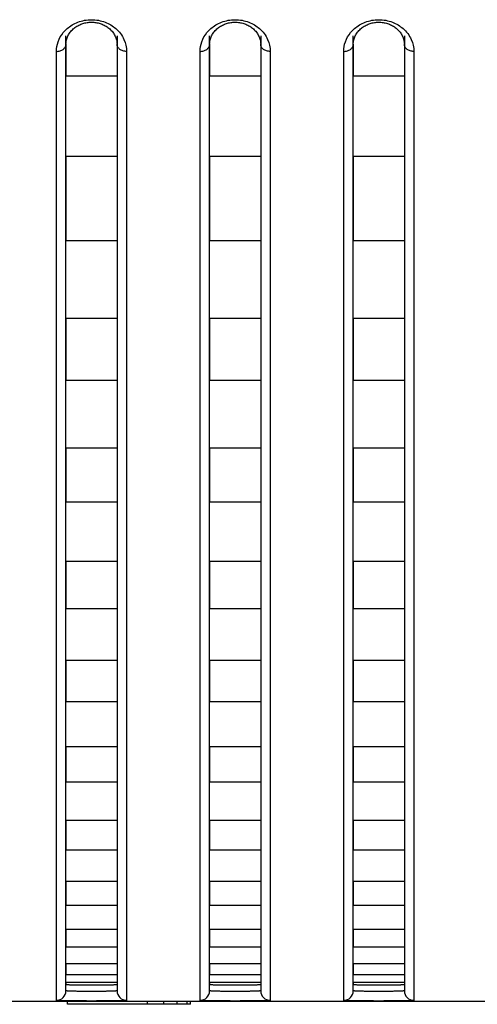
# Model space of a CAD drawing. Header units: millimetres. Extents: x -6054 to 364, y -1866 to 3094.
# Tile 276 of 360: x -3970 to -3955, y 1484 to 1515. Entities that reach past the tile are written whole.
import ezdxf

# ---------------------------------------------------------------- set-up
doc = ezdxf.new("R2010")
doc.units = ezdxf.units.MM
doc.header["$LTSCALE"] = 65.395
doc.layers.get('0').update_dxf_attribs({"linetype": 'CONTINUOUS'})

msp = doc.modelspace()

# ---------------------------------------------------------------- linework, layer by layer
at = {"linetype": 'Continuous'}
for p, q in [((-3968.223, 1484.478), (-3968.223, 1514.359)), ((-3966.623, 1514.359), (-3966.623, 1484.478)), ((-3963.723, 1484.478), (-3963.723, 1514.359)), ((-3962.123, 1514.359), (-3962.123, 1484.478)), ((-3959.223, 1484.478), (-3959.223, 1514.359)), ((-3957.623, 1514.359), (-3957.623, 1484.478)), ((-3968.523, 1484.178), (-3968.523, 1513.867)), ((-3968.223, 1514.091), (-3968.223, 1513.095)), ((-3968.223, 1514.091), (-3968.223, 1513.095)), ((-3966.623, 1514.091), (-3966.623, 1513.095)), ((-3966.623, 1514.091), (-3966.623, 1513.095)), ((-3966.323, 1513.867), (-3966.323, 1484.178)), ((-3964.023, 1484.178), (-3964.023, 1513.867)), ((-3963.723, 1514.091), (-3963.723, 1513.095)), ((-3963.723, 1514.091), (-3963.723, 1513.095)), ((-3962.123, 1514.091), (-3962.123, 1513.095)), ((-3962.123, 1514.091), (-3962.123, 1513.095)), ((-3961.823, 1513.867), (-3961.823, 1484.178)), ((-3959.523, 1484.178), (-3959.523, 1513.867)), ((-3959.223, 1514.091), (-3959.223, 1513.095)), ((-3959.223, 1514.091), (-3959.223, 1513.095)), ((-3957.623, 1514.091), (-3957.623, 1513.095)), ((-3957.623, 1514.091), (-3957.623, 1513.095)), ((-3957.323, 1513.867), (-3957.323, 1484.178)), ((-3966.623, 1513.095), (-3968.223, 1513.095)), ((-3966.623, 1513.095), (-3968.223, 1513.095)), ((-3962.123, 1513.095), (-3963.723, 1513.095)), ((-3962.123, 1513.095), (-3963.723, 1513.095)), ((-3957.623, 1513.095), (-3959.223, 1513.095)), ((-3957.623, 1513.095), (-3959.223, 1513.095)), ((-3968.223, 1510.583), (-3968.223, 1507.945)), ((-3968.223, 1510.583), (-3968.223, 1507.945)), ((-3966.623, 1510.583), (-3968.223, 1510.583)), ((-3966.623, 1510.583), (-3968.223, 1510.583)), ((-3966.623, 1510.583), (-3966.623, 1507.945)), ((-3966.623, 1510.583), (-3966.623, 1507.945)), ((-3963.723, 1510.583), (-3963.723, 1507.945)), ((-3963.723, 1510.583), (-3963.723, 1507.945)), ((-3962.123, 1510.583), (-3963.723, 1510.583)), ((-3962.123, 1510.583), (-3963.723, 1510.583)), ((-3962.123, 1510.583), (-3962.123, 1507.945)), ((-3962.123, 1510.583), (-3962.123, 1507.945)), ((-3959.223, 1510.583), (-3959.223, 1507.945)), ((-3959.223, 1510.583), (-3959.223, 1507.945)), ((-3957.623, 1510.583), (-3959.223, 1510.583)), ((-3957.623, 1510.583), (-3959.223, 1510.583)), ((-3957.623, 1510.583), (-3957.623, 1507.945)), ((-3957.623, 1510.583), (-3957.623, 1507.945)), ((-3966.623, 1507.945), (-3968.223, 1507.945)), ((-3966.623, 1507.945), (-3968.223, 1507.945)), ((-3962.123, 1507.945), (-3963.723, 1507.945)), ((-3962.123, 1507.945), (-3963.723, 1507.945)), ((-3957.623, 1507.945), (-3959.223, 1507.945)), ((-3957.623, 1507.945), (-3959.223, 1507.945)), ((-3968.223, 1505.516), (-3968.223, 1503.576)), ((-3968.223, 1505.516), (-3968.223, 1503.576)), ((-3966.623, 1505.516), (-3968.223, 1505.516)), ((-3966.623, 1505.516), (-3968.223, 1505.516)), ((-3966.623, 1505.516), (-3966.623, 1503.576)), ((-3966.623, 1505.516), (-3966.623, 1503.576)), ((-3963.723, 1505.516), (-3963.723, 1503.576)), ((-3963.723, 1505.516), (-3963.723, 1503.576)), ((-3962.123, 1505.516), (-3963.723, 1505.516)), ((-3962.123, 1505.516), (-3963.723, 1505.516)), ((-3962.123, 1505.516), (-3962.123, 1503.576)), ((-3962.123, 1505.516), (-3962.123, 1503.576)), ((-3959.223, 1505.516), (-3959.223, 1503.576)), ((-3959.223, 1505.516), (-3959.223, 1503.576)), ((-3957.623, 1505.516), (-3959.223, 1505.516)), ((-3957.623, 1505.516), (-3959.223, 1505.516)), ((-3957.623, 1505.516), (-3957.623, 1503.576)), ((-3957.623, 1505.516), (-3957.623, 1503.576)), ((-3966.623, 1503.576), (-3968.223, 1503.576)), ((-3966.623, 1503.576), (-3968.223, 1503.576)), ((-3962.123, 1503.576), (-3963.723, 1503.576)), ((-3962.123, 1503.576), (-3963.723, 1503.576)), ((-3957.623, 1503.576), (-3959.223, 1503.576)), ((-3957.623, 1503.576), (-3959.223, 1503.576)), ((-3968.223, 1501.459), (-3968.223, 1499.762)), ((-3968.223, 1501.459), (-3968.223, 1499.762)), ((-3966.623, 1501.459), (-3968.223, 1501.459)), ((-3966.623, 1501.459), (-3968.223, 1501.459)), ((-3966.623, 1501.459), (-3966.623, 1499.762)), ((-3966.623, 1501.459), (-3966.623, 1499.762)), ((-3963.723, 1501.459), (-3963.723, 1499.762)), ((-3963.723, 1501.459), (-3963.723, 1499.762)), ((-3962.123, 1501.459), (-3963.723, 1501.459)), ((-3962.123, 1501.459), (-3963.723, 1501.459)), ((-3962.123, 1501.459), (-3962.123, 1499.762)), ((-3962.123, 1501.459), (-3962.123, 1499.762)), ((-3959.223, 1501.459), (-3959.223, 1499.762)), ((-3959.223, 1501.459), (-3959.223, 1499.762)), ((-3957.623, 1501.459), (-3959.223, 1501.459)), ((-3957.623, 1501.459), (-3959.223, 1501.459)), ((-3957.623, 1501.459), (-3957.623, 1499.762)), ((-3957.623, 1501.459), (-3957.623, 1499.762)), ((-3966.623, 1499.762), (-3968.223, 1499.762)), ((-3966.623, 1499.762), (-3968.223, 1499.762)), ((-3962.123, 1499.762), (-3963.723, 1499.762)), ((-3962.123, 1499.762), (-3963.723, 1499.762)), ((-3957.623, 1499.762), (-3959.223, 1499.762)), ((-3957.623, 1499.762), (-3959.223, 1499.762)), ((-3968.223, 1497.91), (-3968.223, 1496.425)), ((-3968.223, 1497.91), (-3968.223, 1496.425)), ((-3966.623, 1497.91), (-3968.223, 1497.91)), ((-3966.623, 1497.91), (-3968.223, 1497.91)), ((-3966.623, 1497.91), (-3966.623, 1496.425)), ((-3966.623, 1497.91), (-3966.623, 1496.425)), ((-3963.723, 1497.91), (-3963.723, 1496.425)), ((-3963.723, 1497.91), (-3963.723, 1496.425)), ((-3962.123, 1497.91), (-3963.723, 1497.91)), ((-3962.123, 1497.91), (-3963.723, 1497.91)), ((-3962.123, 1497.91), (-3962.123, 1496.425)), ((-3962.123, 1497.91), (-3962.123, 1496.425)), ((-3959.223, 1497.91), (-3959.223, 1496.425)), ((-3959.223, 1497.91), (-3959.223, 1496.425)), ((-3957.623, 1497.91), (-3959.223, 1497.91)), ((-3957.623, 1497.91), (-3959.223, 1497.91)), ((-3957.623, 1497.91), (-3957.623, 1496.425)), ((-3957.623, 1497.91), (-3957.623, 1496.425)), ((-3966.623, 1496.425), (-3968.223, 1496.425)), ((-3966.623, 1496.425), (-3968.223, 1496.425)), ((-3962.123, 1496.425), (-3963.723, 1496.425)), ((-3962.123, 1496.425), (-3963.723, 1496.425)), ((-3957.623, 1496.425), (-3959.223, 1496.425)), ((-3957.623, 1496.425), (-3959.223, 1496.425)), ((-3968.223, 1494.806), (-3968.223, 1493.513)), ((-3968.223, 1494.806), (-3968.223, 1493.513)), ((-3966.623, 1494.806), (-3968.223, 1494.806)), ((-3966.623, 1494.806), (-3968.223, 1494.806)), ((-3966.623, 1494.806), (-3966.623, 1493.513)), ((-3966.623, 1494.806), (-3966.623, 1493.513)), ((-3963.723, 1494.806), (-3963.723, 1493.513)), ((-3963.723, 1494.806), (-3963.723, 1493.513)), ((-3962.123, 1494.806), (-3963.723, 1494.806)), ((-3962.123, 1494.806), (-3963.723, 1494.806)), ((-3962.123, 1494.806), (-3962.123, 1493.513)), ((-3962.123, 1494.806), (-3962.123, 1493.513)), ((-3959.223, 1494.806), (-3959.223, 1493.513)), ((-3959.223, 1494.806), (-3959.223, 1493.513)), ((-3957.623, 1494.806), (-3959.223, 1494.806)), ((-3957.623, 1494.806), (-3959.223, 1494.806)), ((-3957.623, 1494.806), (-3957.623, 1493.513)), ((-3957.623, 1494.806), (-3957.623, 1493.513)), ((-3966.623, 1493.513), (-3968.223, 1493.513)), ((-3966.623, 1493.513), (-3968.223, 1493.513)), ((-3962.123, 1493.513), (-3963.723, 1493.513)), ((-3962.123, 1493.513), (-3963.723, 1493.513)), ((-3957.623, 1493.513), (-3959.223, 1493.513)), ((-3957.623, 1493.513), (-3959.223, 1493.513)), ((-3968.223, 1492.112), (-3968.223, 1491.001)), ((-3968.223, 1492.112), (-3968.223, 1491.001)), ((-3966.623, 1492.112), (-3968.223, 1492.112)), ((-3966.623, 1492.112), (-3968.223, 1492.112)), ((-3966.623, 1492.112), (-3966.623, 1491.001)), ((-3966.623, 1492.112), (-3966.623, 1491.001)), ((-3963.723, 1492.112), (-3963.723, 1491.001)), ((-3963.723, 1492.112), (-3963.723, 1491.001)), ((-3962.123, 1492.112), (-3963.723, 1492.112)), ((-3962.123, 1492.112), (-3963.723, 1492.112)), ((-3962.123, 1492.112), (-3962.123, 1491.001)), ((-3962.123, 1492.112), (-3962.123, 1491.001)), ((-3959.223, 1492.112), (-3959.223, 1491.001)), ((-3959.223, 1492.112), (-3959.223, 1491.001)), ((-3957.623, 1492.112), (-3959.223, 1492.112)), ((-3957.623, 1492.112), (-3959.223, 1492.112)), ((-3957.623, 1492.112), (-3957.623, 1491.001)), ((-3957.623, 1492.112), (-3957.623, 1491.001)), ((-3966.623, 1491.001), (-3968.223, 1491.001)), ((-3966.623, 1491.001), (-3968.223, 1491.001)), ((-3962.123, 1491.001), (-3963.723, 1491.001)), ((-3962.123, 1491.001), (-3963.723, 1491.001)), ((-3957.623, 1491.001), (-3959.223, 1491.001)), ((-3957.623, 1491.001), (-3959.223, 1491.001)), ((-3968.223, 1489.808), (-3968.223, 1488.875)), ((-3968.223, 1489.808), (-3968.223, 1488.875)), ((-3966.623, 1489.808), (-3968.223, 1489.808)), ((-3966.623, 1489.808), (-3968.223, 1489.808)), ((-3966.623, 1489.808), (-3966.623, 1488.875)), ((-3966.623, 1489.808), (-3966.623, 1488.875)), ((-3963.723, 1489.808), (-3963.723, 1488.875)), ((-3963.723, 1489.808), (-3963.723, 1488.875)), ((-3962.123, 1489.808), (-3963.723, 1489.808)), ((-3962.123, 1489.808), (-3963.723, 1489.808)), ((-3962.123, 1489.808), (-3962.123, 1488.875)), ((-3962.123, 1489.808), (-3962.123, 1488.875)), ((-3959.223, 1489.808), (-3959.223, 1488.875)), ((-3959.223, 1489.808), (-3959.223, 1488.875)), ((-3957.623, 1489.808), (-3959.223, 1489.808)), ((-3957.623, 1489.808), (-3959.223, 1489.808)), ((-3957.623, 1489.808), (-3957.623, 1488.875)), ((-3957.623, 1489.808), (-3957.623, 1488.875)), ((-3966.623, 1488.875), (-3968.223, 1488.875)), ((-3966.623, 1488.875), (-3968.223, 1488.875)), ((-3962.123, 1488.875), (-3963.723, 1488.875)), ((-3962.123, 1488.875), (-3963.723, 1488.875)), ((-3957.623, 1488.875), (-3959.223, 1488.875)), ((-3957.623, 1488.875), (-3959.223, 1488.875)), ((-3968.223, 1487.894), (-3968.223, 1487.148)), ((-3968.223, 1487.894), (-3968.223, 1487.148)), ((-3966.623, 1487.894), (-3968.223, 1487.894)), ((-3966.623, 1487.894), (-3968.223, 1487.894)), ((-3966.623, 1487.894), (-3966.623, 1487.148)), ((-3966.623, 1487.894), (-3966.623, 1487.148)), ((-3963.723, 1487.894), (-3963.723, 1487.148)), ((-3963.723, 1487.894), (-3963.723, 1487.148)), ((-3962.123, 1487.894), (-3963.723, 1487.894)), ((-3962.123, 1487.894), (-3963.723, 1487.894)), ((-3962.123, 1487.894), (-3962.123, 1487.148)), ((-3962.123, 1487.894), (-3962.123, 1487.148)), ((-3959.223, 1487.894), (-3959.223, 1487.148)), ((-3959.223, 1487.894), (-3959.223, 1487.148)), ((-3957.623, 1487.894), (-3959.223, 1487.894)), ((-3957.623, 1487.894), (-3959.223, 1487.894)), ((-3957.623, 1487.894), (-3957.623, 1487.148)), ((-3957.623, 1487.894), (-3957.623, 1487.148)), ((-3966.623, 1487.148), (-3968.223, 1487.148)), ((-3966.623, 1487.148), (-3968.223, 1487.148)), ((-3962.123, 1487.148), (-3963.723, 1487.148)), ((-3962.123, 1487.148), (-3963.723, 1487.148)), ((-3957.623, 1487.148), (-3959.223, 1487.148)), ((-3957.623, 1487.148), (-3959.223, 1487.148)), ((-3968.223, 1486.389), (-3968.223, 1485.837)), ((-3968.223, 1486.389), (-3968.223, 1485.837)), ((-3966.623, 1486.389), (-3968.223, 1486.389)), ((-3966.623, 1486.389), (-3968.223, 1486.389)), ((-3966.623, 1486.389), (-3966.623, 1485.837)), ((-3966.623, 1486.389), (-3966.623, 1485.837)), ((-3963.723, 1486.389), (-3963.723, 1485.837)), ((-3963.723, 1486.389), (-3963.723, 1485.837)), ((-3962.123, 1486.389), (-3963.723, 1486.389)), ((-3962.123, 1486.389), (-3963.723, 1486.389)), ((-3962.123, 1486.389), (-3962.123, 1485.837)), ((-3962.123, 1486.389), (-3962.123, 1485.837)), ((-3959.223, 1486.389), (-3959.223, 1485.837)), ((-3959.223, 1486.389), (-3959.223, 1485.837)), ((-3957.623, 1486.389), (-3959.223, 1486.389)), ((-3957.623, 1486.389), (-3959.223, 1486.389)), ((-3957.623, 1486.389), (-3957.623, 1485.837)), ((-3957.623, 1486.389), (-3957.623, 1485.837)), ((-3966.623, 1485.837), (-3968.223, 1485.837)), ((-3966.623, 1485.837), (-3968.223, 1485.837)), ((-3962.123, 1485.837), (-3963.723, 1485.837)), ((-3962.123, 1485.837), (-3963.723, 1485.837)), ((-3957.623, 1485.837), (-3959.223, 1485.837)), ((-3957.623, 1485.837), (-3959.223, 1485.837)), ((-3968.223, 1485.315), (-3968.223, 1484.98)), ((-3968.223, 1485.315), (-3968.223, 1484.98)), ((-3966.623, 1485.315), (-3968.223, 1485.315)), ((-3966.623, 1485.315), (-3968.223, 1485.315)), ((-3966.623, 1485.315), (-3966.623, 1484.98)), ((-3966.623, 1485.315), (-3966.623, 1484.98)), ((-3963.723, 1485.315), (-3963.723, 1484.98)), ((-3963.723, 1485.315), (-3963.723, 1484.98)), ((-3962.123, 1485.315), (-3963.723, 1485.315)), ((-3962.123, 1485.315), (-3963.723, 1485.315)), ((-3962.123, 1485.315), (-3962.123, 1484.98)), ((-3962.123, 1485.315), (-3962.123, 1484.98)), ((-3959.223, 1485.315), (-3959.223, 1484.98)), ((-3959.223, 1485.315), (-3959.223, 1484.98)), ((-3957.623, 1485.315), (-3959.223, 1485.315)), ((-3957.623, 1485.315), (-3959.223, 1485.315)), ((-3957.623, 1485.315), (-3957.623, 1484.98)), ((-3957.623, 1485.315), (-3957.623, 1484.98)), ((-3966.623, 1484.98), (-3968.223, 1484.98)), ((-3966.623, 1484.98), (-3968.223, 1484.98)), ((-3962.123, 1484.98), (-3963.723, 1484.98)), ((-3962.123, 1484.98), (-3963.723, 1484.98)), ((-3957.623, 1484.98), (-3959.223, 1484.98)), ((-3957.623, 1484.98), (-3959.223, 1484.98)), ((-3968.223, 1484.731), (-3968.223, 1484.678)), ((-3968.223, 1484.731), (-3968.223, 1484.678)), ((-3966.623, 1484.731), (-3968.223, 1484.731)), ((-3966.623, 1484.731), (-3968.223, 1484.731)), ((-3966.623, 1484.731), (-3966.623, 1484.678)), ((-3966.623, 1484.731), (-3966.623, 1484.678)), ((-3963.723, 1484.731), (-3963.723, 1484.678)), ((-3963.723, 1484.731), (-3963.723, 1484.678)), ((-3962.123, 1484.731), (-3963.723, 1484.731)), ((-3962.123, 1484.731), (-3963.723, 1484.731)), ((-3962.123, 1484.731), (-3962.123, 1484.678)), ((-3962.123, 1484.731), (-3962.123, 1484.678)), ((-3959.223, 1484.731), (-3959.223, 1484.678)), ((-3959.223, 1484.731), (-3959.223, 1484.678)), ((-3957.623, 1484.731), (-3959.223, 1484.731)), ((-3957.623, 1484.731), (-3959.223, 1484.731)), ((-3957.623, 1484.731), (-3957.623, 1484.678)), ((-3957.623, 1484.731), (-3957.623, 1484.678)), ((-4432.673, 1484.154), (-3353.673, 1484.154)), ((-3968.173, 1484.054), (-3968.173, 1484.154)), ((-3964.319, 1484.054), (-3968.173, 1484.054)), ((-3965.673, 1484.054), (-3965.673, 1484.154)), ((-3965.152, 1484.054), (-3965.152, 1484.154)), ((-3964.736, 1484.054), (-3964.736, 1484.154)), ((-3964.423, 1484.054), (-3964.423, 1484.154)), ((-3964.319, 1484.054), (-3964.319, 1484.154))]:
    msp.add_line(p, q, dxfattribs=at)
for points in [[(-3968.128, 1514.412), (-3968.11, 1514.44), (-3968.09, 1514.468), (-3968.068, 1514.495), (-3968.045, 1514.521), (-3968.021, 1514.546), (-3967.995, 1514.57), (-3967.968, 1514.592), (-3967.94, 1514.614), (-3967.912, 1514.635), (-3967.882, 1514.654), (-3967.852, 1514.671), (-3967.822, 1514.687), (-3967.791, 1514.702), (-3967.76, 1514.716), (-3967.728, 1514.728), (-3967.696, 1514.739), (-3967.663, 1514.749), (-3967.63, 1514.757), (-3967.596, 1514.765), (-3967.562, 1514.771), (-3967.528, 1514.775), (-3967.493, 1514.779), (-3967.459, 1514.781), (-3967.424, 1514.782), (-3967.389, 1514.781), (-3967.355, 1514.779), (-3967.32, 1514.776), (-3967.286, 1514.771), (-3967.252, 1514.765), (-3967.219, 1514.758), (-3967.185, 1514.749), (-3967.153, 1514.74), (-3967.12, 1514.729), (-3967.089, 1514.717), (-3967.057, 1514.703), (-3967.026, 1514.688), (-3966.996, 1514.672), (-3966.966, 1514.655), (-3966.936, 1514.636), (-3966.907, 1514.615), (-3966.879, 1514.594), (-3966.853, 1514.571), (-3966.827, 1514.547), (-3966.803, 1514.522), (-3966.78, 1514.497), (-3966.758, 1514.47), (-3966.738, 1514.443), (-3966.719, 1514.415)], [(-3963.628, 1514.412), (-3963.61, 1514.44), (-3963.59, 1514.468), (-3963.568, 1514.495), (-3963.545, 1514.521), (-3963.521, 1514.546), (-3963.495, 1514.57), (-3963.468, 1514.592), (-3963.44, 1514.614), (-3963.412, 1514.635), (-3963.382, 1514.654), (-3963.352, 1514.671), (-3963.322, 1514.687), (-3963.291, 1514.702), (-3963.26, 1514.716), (-3963.228, 1514.728), (-3963.196, 1514.739), (-3963.163, 1514.749), (-3963.13, 1514.757), (-3963.096, 1514.765), (-3963.062, 1514.771), (-3963.028, 1514.775), (-3962.993, 1514.779), (-3962.959, 1514.781), (-3962.924, 1514.782), (-3962.889, 1514.781), (-3962.855, 1514.779), (-3962.82, 1514.776), (-3962.786, 1514.771), (-3962.752, 1514.765), (-3962.719, 1514.758), (-3962.685, 1514.749), (-3962.653, 1514.74), (-3962.62, 1514.729), (-3962.589, 1514.717), (-3962.557, 1514.703), (-3962.526, 1514.688), (-3962.496, 1514.672), (-3962.466, 1514.655), (-3962.436, 1514.636), (-3962.407, 1514.615), (-3962.379, 1514.594), (-3962.353, 1514.571), (-3962.327, 1514.547), (-3962.303, 1514.522), (-3962.28, 1514.497), (-3962.258, 1514.47), (-3962.238, 1514.443), (-3962.219, 1514.415)], [(-3959.128, 1514.412), (-3959.11, 1514.44), (-3959.09, 1514.468), (-3959.068, 1514.495), (-3959.045, 1514.521), (-3959.021, 1514.546), (-3958.995, 1514.57), (-3958.968, 1514.592), (-3958.94, 1514.614), (-3958.912, 1514.635), (-3958.882, 1514.654), (-3958.852, 1514.671), (-3958.822, 1514.687), (-3958.791, 1514.702), (-3958.76, 1514.716), (-3958.728, 1514.728), (-3958.696, 1514.739), (-3958.663, 1514.749), (-3958.63, 1514.757), (-3958.596, 1514.765), (-3958.562, 1514.771), (-3958.528, 1514.775), (-3958.493, 1514.779), (-3958.459, 1514.781), (-3958.424, 1514.782), (-3958.389, 1514.781), (-3958.355, 1514.779), (-3958.32, 1514.776), (-3958.286, 1514.771), (-3958.252, 1514.765), (-3958.219, 1514.758), (-3958.185, 1514.749), (-3958.153, 1514.74), (-3958.12, 1514.729), (-3958.089, 1514.717), (-3958.057, 1514.703), (-3958.026, 1514.688), (-3957.996, 1514.672), (-3957.966, 1514.655), (-3957.936, 1514.636), (-3957.907, 1514.615), (-3957.879, 1514.594), (-3957.853, 1514.571), (-3957.827, 1514.547), (-3957.803, 1514.522), (-3957.78, 1514.497), (-3957.758, 1514.47), (-3957.738, 1514.443), (-3957.719, 1514.415)], [(-3968.223, 1514.091), (-3968.223, 1514.105), (-3968.221, 1514.137), (-3968.218, 1514.169), (-3968.213, 1514.2), (-3968.206, 1514.232), (-3968.197, 1514.263)], [(-3968.197, 1514.263), (-3968.187, 1514.293), (-3968.174, 1514.324), (-3968.161, 1514.354), (-3968.145, 1514.383), (-3968.128, 1514.412)], [(-3966.719, 1514.415), (-3966.702, 1514.386), (-3966.687, 1514.357), (-3966.673, 1514.327), (-3966.661, 1514.297), (-3966.65, 1514.266)], [(-3966.65, 1514.266), (-3966.642, 1514.235), (-3966.634, 1514.204), (-3966.629, 1514.173), (-3966.625, 1514.141), (-3966.623, 1514.109), (-3966.623, 1514.091)], [(-3963.723, 1514.091), (-3963.723, 1514.105), (-3963.721, 1514.137), (-3963.718, 1514.169), (-3963.713, 1514.2), (-3963.706, 1514.232), (-3963.697, 1514.263)], [(-3963.697, 1514.263), (-3963.687, 1514.293), (-3963.674, 1514.324), (-3963.661, 1514.354), (-3963.645, 1514.383), (-3963.628, 1514.412)], [(-3962.219, 1514.415), (-3962.202, 1514.386), (-3962.187, 1514.357), (-3962.173, 1514.327), (-3962.161, 1514.297), (-3962.15, 1514.266)], [(-3962.15, 1514.266), (-3962.142, 1514.235), (-3962.134, 1514.204), (-3962.129, 1514.173), (-3962.125, 1514.141), (-3962.123, 1514.109), (-3962.123, 1514.091)], [(-3959.223, 1514.091), (-3959.223, 1514.105), (-3959.221, 1514.137), (-3959.218, 1514.169), (-3959.213, 1514.2), (-3959.206, 1514.232), (-3959.197, 1514.263)], [(-3959.197, 1514.263), (-3959.187, 1514.293), (-3959.174, 1514.324), (-3959.161, 1514.354), (-3959.145, 1514.383), (-3959.128, 1514.412)], [(-3957.719, 1514.415), (-3957.702, 1514.386), (-3957.687, 1514.357), (-3957.673, 1514.327), (-3957.661, 1514.297), (-3957.65, 1514.266)], [(-3957.65, 1514.266), (-3957.642, 1514.235), (-3957.634, 1514.204), (-3957.629, 1514.173), (-3957.625, 1514.141), (-3957.623, 1514.109), (-3957.623, 1514.091)]]:
    msp.add_lwpolyline(points, dxfattribs=at)
for centre, radius, start, end in [((-3967.498, 1513.792), 1.045, 130.984, 140.592), ((-3962.998, 1513.792), 1.045, 130.984, 140.592), ((-3958.498, 1513.792), 1.045, 130.984, 140.592), ((-3968.523, 1484.478), 0.3, 269.9896, 359.9896), ((-3966.323, 1484.478), 0.3, 180.0104, 270.0104), ((-3964.023, 1484.478), 0.3, 269.9896, 359.9896), ((-3961.823, 1484.478), 0.3, 180.0104, 270.0104), ((-3959.523, 1484.478), 0.3, 269.9896, 359.9896), ((-3957.323, 1484.478), 0.3, 180.0104, 270.0104)]:
    msp.add_arc(centre, radius, start, end, dxfattribs=at)
for points, knots in [([(-3968.184, 1514.581), (-3968.086, 1514.666), (-3967.845, 1514.81), (-3967.423, 1514.887), (-3967.001, 1514.81), (-3966.76, 1514.666), (-3966.662, 1514.581)], [0, 0, 0, 0, 0.23574, 0.500003, 0.764265, 1, 1, 1, 1]), ([(-3963.684, 1514.581), (-3963.586, 1514.666), (-3963.345, 1514.81), (-3962.923, 1514.887), (-3962.501, 1514.81), (-3962.26, 1514.666), (-3962.162, 1514.581)], [0, 0, 0, 0, 0.23574, 0.500003, 0.764265, 1, 1, 1, 1]), ([(-3959.184, 1514.581), (-3959.086, 1514.666), (-3958.845, 1514.81), (-3958.423, 1514.887), (-3958.001, 1514.81), (-3957.76, 1514.666), (-3957.662, 1514.581)], [0, 0, 0, 0, 0.23574, 0.500003, 0.764265, 1, 1, 1, 1]), ([(-3966.662, 1514.581), (-3966.556, 1514.488), (-3966.385, 1514.267), (-3966.323, 1513.995), (-3966.323, 1513.867)], [0, 0, 0, 0, 0.525823, 1, 1, 1, 1]), ([(-3962.162, 1514.581), (-3962.056, 1514.488), (-3961.885, 1514.267), (-3961.823, 1513.995), (-3961.823, 1513.867)], [0, 0, 0, 0, 0.525823, 1, 1, 1, 1]), ([(-3957.662, 1514.581), (-3957.556, 1514.488), (-3957.385, 1514.267), (-3957.323, 1513.995), (-3957.323, 1513.867)], [0, 0, 0, 0, 0.525823, 1, 1, 1, 1]), ([(-3968.523, 1513.867), (-3968.523, 1513.969), (-3968.485, 1514.183), (-3968.375, 1514.371), (-3968.306, 1514.456)], [0, 0, 0, 0, 0.482589, 1, 1, 1, 1]), ([(-3964.023, 1513.867), (-3964.023, 1513.969), (-3963.985, 1514.183), (-3963.875, 1514.371), (-3963.806, 1514.456)], [0, 0, 0, 0, 0.482589, 1, 1, 1, 1]), ([(-3959.523, 1513.867), (-3959.523, 1513.969), (-3959.485, 1514.183), (-3959.375, 1514.371), (-3959.306, 1514.456)], [0, 0, 0, 0, 0.482589, 1, 1, 1, 1]), ([(-3968.523, 1513.867), (-3968.484, 1513.867), (-3968.409, 1513.878), (-3968.31, 1513.925), (-3968.241, 1513.999), (-3968.223, 1514.062), (-3968.223, 1514.091)], [0, 0, 0, 0, 0.28207, 0.546535, 0.783879, 1, 1, 1, 1]), ([(-3966.323, 1513.867), (-3966.362, 1513.867), (-3966.437, 1513.878), (-3966.536, 1513.925), (-3966.605, 1513.999), (-3966.623, 1514.062), (-3966.623, 1514.091)], [0, 0, 0, 0, 0.28207, 0.546535, 0.783879, 1, 1, 1, 1]), ([(-3964.023, 1513.867), (-3963.984, 1513.867), (-3963.909, 1513.878), (-3963.81, 1513.925), (-3963.741, 1513.999), (-3963.723, 1514.062), (-3963.723, 1514.091)], [0, 0, 0, 0, 0.28207, 0.546535, 0.783879, 1, 1, 1, 1]), ([(-3961.823, 1513.867), (-3961.862, 1513.867), (-3961.937, 1513.878), (-3962.036, 1513.925), (-3962.105, 1513.999), (-3962.123, 1514.062), (-3962.123, 1514.091)], [0, 0, 0, 0, 0.28207, 0.546535, 0.783879, 1, 1, 1, 1]), ([(-3959.523, 1513.867), (-3959.484, 1513.867), (-3959.409, 1513.878), (-3959.31, 1513.925), (-3959.241, 1513.999), (-3959.223, 1514.062), (-3959.223, 1514.091)], [0, 0, 0, 0, 0.28207, 0.546535, 0.783879, 1, 1, 1, 1]), ([(-3957.323, 1513.867), (-3957.362, 1513.867), (-3957.437, 1513.878), (-3957.536, 1513.925), (-3957.605, 1513.999), (-3957.623, 1514.062), (-3957.623, 1514.091)], [0, 0, 0, 0, 0.28207, 0.546535, 0.783879, 1, 1, 1, 1]), ([(-3968.223, 1484.678), (-3968.223, 1484.676), (-3968.216, 1484.675), (-3968.206, 1484.673), (-3968.186, 1484.672), (-3968.16, 1484.67), (-3968.126, 1484.668), (-3968.069, 1484.667), (-3967.982, 1484.665), (-3967.862, 1484.663), (-3967.725, 1484.662), (-3967.577, 1484.661), (-3967.423, 1484.661), (-3967.269, 1484.661), (-3967.121, 1484.662), (-3966.984, 1484.663), (-3966.865, 1484.665), (-3966.778, 1484.667), (-3966.72, 1484.668), (-3966.686, 1484.67), (-3966.66, 1484.672), (-3966.64, 1484.673), (-3966.631, 1484.675), (-3966.623, 1484.676), (-3966.623, 1484.678)], [0, 0, 0, 0, 0.002721, 0.01001, 0.021969, 0.038509, 0.059481, 0.084689, 0.146812, 0.222502, 0.308855, 0.402555, 0.5, 0.597445, 0.691145, 0.777498, 0.853188, 0.915311, 0.940519, 0.961491, 0.978031, 0.98999, 0.997279, 1, 1, 1, 1]), ([(-3968.223, 1484.678), (-3968.223, 1484.676), (-3968.216, 1484.675), (-3968.206, 1484.673), (-3968.186, 1484.672), (-3968.16, 1484.67), (-3968.126, 1484.668), (-3968.069, 1484.667), (-3967.982, 1484.665), (-3967.862, 1484.663), (-3967.725, 1484.662), (-3967.577, 1484.661), (-3967.423, 1484.661), (-3967.269, 1484.661), (-3967.121, 1484.662), (-3966.984, 1484.663), (-3966.865, 1484.665), (-3966.778, 1484.667), (-3966.72, 1484.668), (-3966.686, 1484.67), (-3966.66, 1484.672), (-3966.64, 1484.673), (-3966.631, 1484.675), (-3966.623, 1484.676), (-3966.623, 1484.678)], [0, 0, 0, 0, 0.002721, 0.01001, 0.021969, 0.038509, 0.059481, 0.084689, 0.146812, 0.222502, 0.308855, 0.402555, 0.5, 0.597445, 0.691145, 0.777498, 0.853188, 0.915311, 0.940519, 0.961491, 0.978031, 0.98999, 0.997279, 1, 1, 1, 1]), ([(-3968.223, 1484.678), (-3968.223, 1484.676), (-3968.216, 1484.675), (-3968.206, 1484.673), (-3968.186, 1484.672), (-3968.16, 1484.67), (-3968.126, 1484.668), (-3968.069, 1484.667), (-3967.982, 1484.665), (-3967.862, 1484.663), (-3967.725, 1484.662), (-3967.577, 1484.661), (-3967.423, 1484.661), (-3967.269, 1484.661), (-3967.121, 1484.662), (-3966.984, 1484.663), (-3966.865, 1484.665), (-3966.778, 1484.667), (-3966.72, 1484.668), (-3966.686, 1484.67), (-3966.66, 1484.672), (-3966.64, 1484.673), (-3966.631, 1484.675), (-3966.623, 1484.676), (-3966.623, 1484.678)], [0, 0, 0, 0, 0.002721, 0.01001, 0.021969, 0.038509, 0.059481, 0.084689, 0.146812, 0.222502, 0.308855, 0.402555, 0.5, 0.597445, 0.691145, 0.777498, 0.853188, 0.915311, 0.940519, 0.961491, 0.978031, 0.98999, 0.997279, 1, 1, 1, 1]), ([(-3963.723, 1484.678), (-3963.723, 1484.676), (-3963.716, 1484.675), (-3963.706, 1484.673), (-3963.686, 1484.672), (-3963.66, 1484.67), (-3963.626, 1484.668), (-3963.569, 1484.667), (-3963.482, 1484.665), (-3963.362, 1484.663), (-3963.225, 1484.662), (-3963.077, 1484.661), (-3962.923, 1484.661), (-3962.769, 1484.661), (-3962.621, 1484.662), (-3962.484, 1484.663), (-3962.365, 1484.665), (-3962.278, 1484.667), (-3962.22, 1484.668), (-3962.186, 1484.67), (-3962.16, 1484.672), (-3962.14, 1484.673), (-3962.131, 1484.675), (-3962.123, 1484.676), (-3962.123, 1484.678)], [0, 0, 0, 0, 0.002721, 0.01001, 0.021969, 0.038509, 0.059481, 0.084689, 0.146812, 0.222502, 0.308855, 0.402555, 0.5, 0.597445, 0.691145, 0.777498, 0.853188, 0.915311, 0.940519, 0.961491, 0.978031, 0.98999, 0.997279, 1, 1, 1, 1]), ([(-3963.723, 1484.678), (-3963.723, 1484.676), (-3963.716, 1484.675), (-3963.706, 1484.673), (-3963.686, 1484.672), (-3963.66, 1484.67), (-3963.626, 1484.668), (-3963.569, 1484.667), (-3963.482, 1484.665), (-3963.362, 1484.663), (-3963.225, 1484.662), (-3963.077, 1484.661), (-3962.923, 1484.661), (-3962.769, 1484.661), (-3962.621, 1484.662), (-3962.484, 1484.663), (-3962.365, 1484.665), (-3962.278, 1484.667), (-3962.22, 1484.668), (-3962.186, 1484.67), (-3962.16, 1484.672), (-3962.14, 1484.673), (-3962.131, 1484.675), (-3962.123, 1484.676), (-3962.123, 1484.678)], [0, 0, 0, 0, 0.002721, 0.01001, 0.021969, 0.038509, 0.059481, 0.084689, 0.146812, 0.222502, 0.308855, 0.402555, 0.5, 0.597445, 0.691145, 0.777498, 0.853188, 0.915311, 0.940519, 0.961491, 0.978031, 0.98999, 0.997279, 1, 1, 1, 1]), ([(-3963.723, 1484.678), (-3963.723, 1484.676), (-3963.716, 1484.675), (-3963.706, 1484.673), (-3963.686, 1484.672), (-3963.66, 1484.67), (-3963.626, 1484.668), (-3963.569, 1484.667), (-3963.482, 1484.665), (-3963.362, 1484.663), (-3963.225, 1484.662), (-3963.077, 1484.661), (-3962.923, 1484.661), (-3962.769, 1484.661), (-3962.621, 1484.662), (-3962.484, 1484.663), (-3962.365, 1484.665), (-3962.278, 1484.667), (-3962.22, 1484.668), (-3962.186, 1484.67), (-3962.16, 1484.672), (-3962.14, 1484.673), (-3962.131, 1484.675), (-3962.123, 1484.676), (-3962.123, 1484.678)], [0, 0, 0, 0, 0.002721, 0.01001, 0.021969, 0.038509, 0.059481, 0.084689, 0.146812, 0.222502, 0.308855, 0.402555, 0.5, 0.597445, 0.691145, 0.777498, 0.853188, 0.915311, 0.940519, 0.961491, 0.978031, 0.98999, 0.997279, 1, 1, 1, 1]), ([(-3959.223, 1484.678), (-3959.223, 1484.676), (-3959.216, 1484.675), (-3959.206, 1484.673), (-3959.186, 1484.672), (-3959.16, 1484.67), (-3959.126, 1484.668), (-3959.069, 1484.667), (-3958.982, 1484.665), (-3958.862, 1484.663), (-3958.725, 1484.662), (-3958.577, 1484.661), (-3958.423, 1484.661), (-3958.269, 1484.661), (-3958.121, 1484.662), (-3957.984, 1484.663), (-3957.865, 1484.665), (-3957.778, 1484.667), (-3957.72, 1484.668), (-3957.686, 1484.67), (-3957.66, 1484.672), (-3957.64, 1484.673), (-3957.631, 1484.675), (-3957.623, 1484.676), (-3957.623, 1484.678)], [0, 0, 0, 0, 0.002721, 0.01001, 0.021969, 0.038509, 0.059481, 0.084689, 0.146812, 0.222502, 0.308855, 0.402555, 0.5, 0.597445, 0.691145, 0.777498, 0.853188, 0.915311, 0.940519, 0.961491, 0.978031, 0.98999, 0.997279, 1, 1, 1, 1]), ([(-3959.223, 1484.678), (-3959.223, 1484.676), (-3959.216, 1484.675), (-3959.206, 1484.673), (-3959.186, 1484.672), (-3959.16, 1484.67), (-3959.126, 1484.668), (-3959.069, 1484.667), (-3958.982, 1484.665), (-3958.862, 1484.663), (-3958.725, 1484.662), (-3958.577, 1484.661), (-3958.423, 1484.661), (-3958.269, 1484.661), (-3958.121, 1484.662), (-3957.984, 1484.663), (-3957.865, 1484.665), (-3957.778, 1484.667), (-3957.72, 1484.668), (-3957.686, 1484.67), (-3957.66, 1484.672), (-3957.64, 1484.673), (-3957.631, 1484.675), (-3957.623, 1484.676), (-3957.623, 1484.678)], [0, 0, 0, 0, 0.002721, 0.01001, 0.021969, 0.038509, 0.059481, 0.084689, 0.146812, 0.222502, 0.308855, 0.402555, 0.5, 0.597445, 0.691145, 0.777498, 0.853188, 0.915311, 0.940519, 0.961491, 0.978031, 0.98999, 0.997279, 1, 1, 1, 1]), ([(-3959.223, 1484.678), (-3959.223, 1484.676), (-3959.216, 1484.675), (-3959.206, 1484.673), (-3959.186, 1484.672), (-3959.16, 1484.67), (-3959.126, 1484.668), (-3959.069, 1484.667), (-3958.982, 1484.665), (-3958.862, 1484.663), (-3958.725, 1484.662), (-3958.577, 1484.661), (-3958.423, 1484.661), (-3958.269, 1484.661), (-3958.121, 1484.662), (-3957.984, 1484.663), (-3957.865, 1484.665), (-3957.778, 1484.667), (-3957.72, 1484.668), (-3957.686, 1484.67), (-3957.66, 1484.672), (-3957.64, 1484.673), (-3957.631, 1484.675), (-3957.623, 1484.676), (-3957.623, 1484.678)], [0, 0, 0, 0, 0.002721, 0.01001, 0.021969, 0.038509, 0.059481, 0.084689, 0.146812, 0.222502, 0.308855, 0.402555, 0.5, 0.597445, 0.691145, 0.777498, 0.853188, 0.915311, 0.940519, 0.961491, 0.978031, 0.98999, 0.997279, 1, 1, 1, 1]), ([(-3966.623, 1484.478), (-3966.623, 1484.476), (-3966.63, 1484.474), (-3966.64, 1484.472), (-3966.66, 1484.47), (-3966.7, 1484.467), (-3966.767, 1484.464), (-3966.865, 1484.461), (-3966.984, 1484.459), (-3967.121, 1484.458), (-3967.269, 1484.457), (-3967.423, 1484.457), (-3967.577, 1484.457), (-3967.725, 1484.458), (-3967.862, 1484.459), (-3967.982, 1484.461), (-3968.08, 1484.464), (-3968.147, 1484.467), (-3968.186, 1484.47), (-3968.206, 1484.472), (-3968.216, 1484.474), (-3968.223, 1484.476), (-3968.223, 1484.478)], [0, 0, 0, 0, 0.002976, 0.01034, 0.022326, 0.038871, 0.085025, 0.147098, 0.222725, 0.309008, 0.402632, 0.499999, 0.597367, 0.690991, 0.777274, 0.852901, 0.914974, 0.961128, 0.977674, 0.98966, 0.997024, 1, 1, 1, 1]), ([(-3962.123, 1484.478), (-3962.123, 1484.476), (-3962.13, 1484.474), (-3962.14, 1484.472), (-3962.16, 1484.47), (-3962.2, 1484.467), (-3962.267, 1484.464), (-3962.365, 1484.461), (-3962.484, 1484.459), (-3962.621, 1484.458), (-3962.769, 1484.457), (-3962.923, 1484.457), (-3963.077, 1484.457), (-3963.225, 1484.458), (-3963.362, 1484.459), (-3963.482, 1484.461), (-3963.58, 1484.464), (-3963.647, 1484.467), (-3963.686, 1484.47), (-3963.706, 1484.472), (-3963.716, 1484.474), (-3963.723, 1484.476), (-3963.723, 1484.478)], [0, 0, 0, 0, 0.002976, 0.01034, 0.022326, 0.038871, 0.085025, 0.147098, 0.222725, 0.309008, 0.402632, 0.499999, 0.597367, 0.690991, 0.777274, 0.852901, 0.914974, 0.961128, 0.977674, 0.98966, 0.997024, 1, 1, 1, 1]), ([(-3957.623, 1484.478), (-3957.623, 1484.476), (-3957.63, 1484.474), (-3957.64, 1484.472), (-3957.66, 1484.47), (-3957.7, 1484.467), (-3957.767, 1484.464), (-3957.865, 1484.461), (-3957.984, 1484.459), (-3958.121, 1484.458), (-3958.269, 1484.457), (-3958.423, 1484.457), (-3958.577, 1484.457), (-3958.725, 1484.458), (-3958.862, 1484.459), (-3958.982, 1484.461), (-3959.08, 1484.464), (-3959.147, 1484.467), (-3959.186, 1484.47), (-3959.206, 1484.472), (-3959.216, 1484.474), (-3959.223, 1484.476), (-3959.223, 1484.478)], [0, 0, 0, 0, 0.002976, 0.01034, 0.022326, 0.038871, 0.085025, 0.147098, 0.222725, 0.309008, 0.402632, 0.499999, 0.597367, 0.690991, 0.777274, 0.852901, 0.914974, 0.961128, 0.977674, 0.98966, 0.997024, 1, 1, 1, 1]), ([(-3966.323, 1484.178), (-3966.323, 1484.176), (-3966.333, 1484.175), (-3966.346, 1484.172), (-3966.374, 1484.17), (-3966.41, 1484.168), (-3966.456, 1484.166), (-3966.535, 1484.163), (-3966.654, 1484.161), (-3966.819, 1484.159), (-3967.007, 1484.158), (-3967.211, 1484.157), (-3967.423, 1484.157), (-3967.635, 1484.157), (-3967.839, 1484.158), (-3968.027, 1484.159), (-3968.192, 1484.161), (-3968.311, 1484.163), (-3968.391, 1484.166), (-3968.437, 1484.168), (-3968.472, 1484.17), (-3968.5, 1484.172), (-3968.513, 1484.175), (-3968.523, 1484.176), (-3968.523, 1484.178)], [0, 0, 0, 0, 0.002716, 0.009974, 0.021884, 0.038363, 0.059267, 0.084407, 0.146421, 0.222076, 0.308492, 0.402345, 0.499999, 0.597653, 0.691507, 0.777923, 0.853578, 0.915592, 0.940732, 0.961637, 0.978116, 0.990026, 0.997284, 1, 1, 1, 1]), ([(-3961.823, 1484.178), (-3961.823, 1484.176), (-3961.833, 1484.175), (-3961.846, 1484.172), (-3961.874, 1484.17), (-3961.91, 1484.168), (-3961.956, 1484.166), (-3962.035, 1484.163), (-3962.154, 1484.161), (-3962.319, 1484.159), (-3962.507, 1484.158), (-3962.711, 1484.157), (-3962.923, 1484.157), (-3963.135, 1484.157), (-3963.339, 1484.158), (-3963.527, 1484.159), (-3963.692, 1484.161), (-3963.811, 1484.163), (-3963.891, 1484.166), (-3963.937, 1484.168), (-3963.972, 1484.17), (-3964, 1484.172), (-3964.013, 1484.175), (-3964.023, 1484.176), (-3964.023, 1484.178)], [0, 0, 0, 0, 0.002716, 0.009974, 0.021884, 0.038363, 0.059267, 0.084407, 0.146421, 0.222076, 0.308492, 0.402345, 0.499999, 0.597653, 0.691507, 0.777923, 0.853578, 0.915592, 0.940732, 0.961637, 0.978116, 0.990026, 0.997284, 1, 1, 1, 1]), ([(-3957.323, 1484.178), (-3957.323, 1484.176), (-3957.333, 1484.175), (-3957.346, 1484.172), (-3957.374, 1484.17), (-3957.41, 1484.168), (-3957.456, 1484.166), (-3957.535, 1484.163), (-3957.654, 1484.161), (-3957.819, 1484.159), (-3958.007, 1484.158), (-3958.211, 1484.157), (-3958.423, 1484.157), (-3958.635, 1484.157), (-3958.839, 1484.158), (-3959.027, 1484.159), (-3959.192, 1484.161), (-3959.311, 1484.163), (-3959.391, 1484.166), (-3959.437, 1484.168), (-3959.472, 1484.17), (-3959.5, 1484.172), (-3959.513, 1484.175), (-3959.523, 1484.176), (-3959.523, 1484.178)], [0, 0, 0, 0, 0.002716, 0.009974, 0.021884, 0.038363, 0.059267, 0.084407, 0.146421, 0.222076, 0.308492, 0.402345, 0.499999, 0.597653, 0.691507, 0.777923, 0.853578, 0.915592, 0.940732, 0.961637, 0.978116, 0.990026, 0.997284, 1, 1, 1, 1])]:
    msp.add_open_spline(points, degree=3, knots=knots, dxfattribs=at)

doc.saveas('drawing.dxf')
